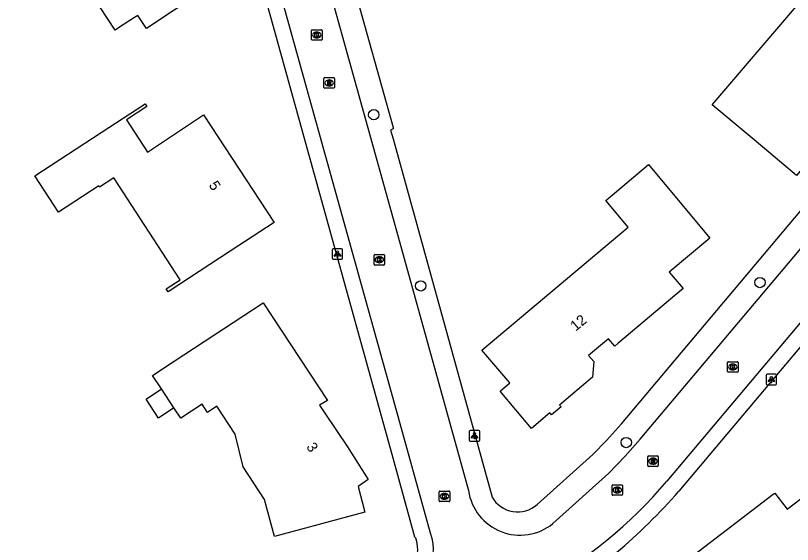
# Model space of a CAD drawing. Extents: x 163427 to 164190, y 380331 to 381641.
# Drawn here: x 163964.1 to 164038, y 381311.5 to 381361.8 of the extents above; entities that cross this region are included whole.
import ezdxf

# ---------------------------------------------------------------- set-up
doc = ezdxf.new("R2010")
doc.units = 0
for name, color, linetype in [('IMGEO_Boom', 7, 'Continuous'), ('IMGEO_Kolk', 7, 'Continuous'), ('IMGEO_Lichtpunt', 7, 'Continuous'), ('IMGEO_Pand', 7, 'Continuous'), ('IMGEO_Pand_nummerreeks', 7, 'Continuous'), ('IMGEO_Rijbaan_lokaal_open', 7, 'Continuous'), ('IMGEO_Rioolput', 7, 'Continuous'), ('IMGEO_Voetpad_open', 7, 'Continuous')]:
    doc.layers.add(name, color=color, linetype=linetype)

msp = doc.modelspace()

# ---------------------------------------------------------------- linework, layer by layer
at = {"layer": 'IMGEO_Boom'}
for centre in [(163998.16, 381352.367), (164002.628, 381336.089), (164034.899, 381336.406), (164022.184, 381321.197)]:
    msp.add_circle(centre, 0.489, dxfattribs=at)
at = {"layer": 'IMGEO_Kolk'}
for p, q in [((163992.245, 381359.519), (163992.245, 381360.371)), ((163992.32, 381360.445), (163993.172, 381360.445)), ((163992.733, 381360.225), (163992.758, 381360.225)), ((163993.246, 381360.371), (163993.246, 381359.519)), ((163993.172, 381359.445), (163992.32, 381359.445)), ((163992.756, 381359.665), (163992.731, 381359.665)), ((163998.193, 381338.148), (163998.193, 381339)), ((163998.268, 381339.074), (163999.12, 381339.074)), ((163998.681, 381338.854), (163998.706, 381338.854)), ((163999.194, 381339), (163999.194, 381338.148)), ((163999.12, 381338.074), (163998.268, 381338.074)), ((163998.704, 381338.294), (163998.679, 381338.294)), ((164031.815, 381327.961), (164031.815, 381328.813)), ((164031.89, 381328.887), (164032.742, 381328.887)), ((164032.303, 381328.667), (164032.328, 381328.667)), ((164032.816, 381328.813), (164032.816, 381327.961)), ((164032.742, 381327.887), (164031.89, 381327.887)), ((164032.326, 381328.107), (164032.301, 381328.107)), ((164004.464, 381316.584), (164005.316, 381316.584)), ((164020.827, 381316.259), (164020.827, 381317.111)), ((164020.902, 381317.185), (164021.754, 381317.185)), ((164021.315, 381316.965), (164021.34, 381316.965)), ((164021.828, 381317.111), (164021.828, 381316.259)), ((164004.389, 381315.658), (164004.389, 381316.51)), ((164004.9, 381315.804), (164004.875, 381315.804)), ((164004.877, 381316.364), (164004.902, 381316.364)), ((164005.39, 381316.51), (164005.39, 381315.658)), ((164021.754, 381316.185), (164020.902, 381316.185)), ((164021.338, 381316.405), (164021.313, 381316.405)), ((164005.316, 381315.584), (164004.464, 381315.584))]:
    msp.add_line(p, q, dxfattribs=at)
for points in [[(163992.245, 381359.519), (163992.245, 381360.371)], [(163992.32, 381360.445), (163993.172, 381360.445)], [(163992.566, 381360.145), (163992.689, 381360.145), (163992.689, 381359.994), (163992.819, 381360.145), (163992.983, 381360.145), (163992.837, 381359.994), (163992.99, 381359.745), (163992.838, 381359.745), (163992.753, 381359.909), (163992.689, 381359.842), (163992.689, 381359.745), (163992.566, 381359.745), (163992.566, 381360.145)], [(163993.246, 381360.371), (163993.246, 381359.519)], [(163993.172, 381359.445), (163992.32, 381359.445)], [(163998.193, 381338.148), (163998.193, 381339)], [(163998.268, 381339.074), (163999.12, 381339.074)], [(163998.514, 381338.774), (163998.637, 381338.774), (163998.637, 381338.623), (163998.767, 381338.774), (163998.931, 381338.774), (163998.785, 381338.623), (163998.938, 381338.374), (163998.786, 381338.374), (163998.701, 381338.538), (163998.637, 381338.471), (163998.637, 381338.374), (163998.514, 381338.374), (163998.514, 381338.774)], [(163999.194, 381339), (163999.194, 381338.148)], [(163999.12, 381338.074), (163998.268, 381338.074)], [(164031.815, 381327.961), (164031.815, 381328.813)], [(164031.89, 381328.887), (164032.742, 381328.887)], [(164032.136, 381328.587), (164032.259, 381328.587), (164032.259, 381328.436), (164032.389, 381328.587), (164032.553, 381328.587), (164032.407, 381328.436), (164032.56, 381328.187), (164032.408, 381328.187), (164032.323, 381328.351), (164032.259, 381328.284), (164032.259, 381328.187), (164032.136, 381328.187), (164032.136, 381328.587)], [(164032.816, 381328.813), (164032.816, 381327.961)], [(164032.742, 381327.887), (164031.89, 381327.887)], [(164004.464, 381316.584), (164005.316, 381316.584)], [(164020.827, 381316.259), (164020.827, 381317.111)], [(164020.902, 381317.185), (164021.754, 381317.185)], [(164021.148, 381316.885), (164021.271, 381316.885), (164021.271, 381316.734), (164021.401, 381316.885), (164021.565, 381316.885), (164021.419, 381316.734), (164021.572, 381316.485), (164021.42, 381316.485), (164021.335, 381316.649), (164021.271, 381316.582), (164021.271, 381316.485), (164021.148, 381316.485), (164021.148, 381316.885)], [(164021.828, 381317.111), (164021.828, 381316.259)], [(164004.389, 381315.658), (164004.389, 381316.51)], [(164004.71, 381316.284), (164004.833, 381316.284), (164004.833, 381316.133), (164004.963, 381316.284), (164005.127, 381316.284), (164004.981, 381316.133), (164005.134, 381315.884), (164004.982, 381315.884), (164004.897, 381316.048), (164004.833, 381315.981), (164004.833, 381315.884), (164004.71, 381315.884), (164004.71, 381316.284)], [(164005.39, 381316.51), (164005.39, 381315.658)], [(164021.754, 381316.185), (164020.902, 381316.185)], [(164005.316, 381315.584), (164004.464, 381315.584)]]:
    msp.add_lwpolyline(points, dxfattribs=at)
for centre, start, end in [((163992.322, 381360.369), 91.55205, 178.44795), ((163992.322, 381360.369), 91.55205, 178.44795), ((163993.17, 381360.369), 1.55205, 88.44795), ((163993.17, 381360.369), 1.55205, 88.44795), ((163992.322, 381359.521), 181.55205, 268.44795), ((163992.322, 381359.521), 181.55205, 268.44795), ((163993.17, 381359.521), 271.55205, 358.44795), ((163993.17, 381359.521), 271.55205, 358.44795), ((163998.27, 381338.998), 91.55205, 178.44795), ((163998.27, 381338.998), 91.55205, 178.44795), ((163999.118, 381338.998), 1.55205, 88.44795), ((163999.118, 381338.998), 1.55205, 88.44795), ((163998.27, 381338.15), 181.55205, 268.44795), ((163998.27, 381338.15), 181.55205, 268.44795), ((163999.118, 381338.15), 271.55205, 358.44795), ((163999.118, 381338.15), 271.55205, 358.44795), ((164031.892, 381328.811), 91.55205, 178.44795), ((164031.892, 381328.811), 91.55205, 178.44795), ((164032.74, 381328.811), 1.55205, 88.44795), ((164032.74, 381328.811), 1.55205, 88.44795), ((164031.892, 381327.963), 181.55205, 268.44795), ((164031.892, 381327.963), 181.55205, 268.44795), ((164032.74, 381327.963), 271.55205, 358.44795), ((164032.74, 381327.963), 271.55205, 358.44795), ((164004.466, 381316.508), 91.55205, 178.44795), ((164004.466, 381316.508), 91.55205, 178.44795), ((164005.314, 381316.508), 1.55205, 88.44795), ((164005.314, 381316.508), 1.55205, 88.44795), ((164020.904, 381317.109), 91.55205, 178.44795), ((164020.904, 381317.109), 91.55205, 178.44795), ((164021.752, 381317.109), 1.55205, 88.44795), ((164021.752, 381317.109), 1.55205, 88.44795), ((164020.904, 381316.261), 181.55205, 268.44795), ((164020.904, 381316.261), 181.55205, 268.44795), ((164021.752, 381316.261), 271.55205, 358.44795), ((164021.752, 381316.261), 271.55205, 358.44795), ((164004.466, 381315.66), 181.55205, 268.44795), ((164004.466, 381315.66), 181.55205, 268.44795), ((164005.314, 381315.66), 271.55205, 358.44795), ((164005.314, 381315.66), 271.55205, 358.44795)]:
    msp.add_arc(centre, 0.0765, start, end, dxfattribs=at)
for centre, major_axis, ratio, start_param, end_param in [((163992.732, 381359.945), (-0.387, 0.002), 0.722429, 4.712389, 7.853982), ((163992.757, 381359.945), (-0.39, 0.002), 0.717154, 1.570796, 4.712389), ((163998.68, 381338.574), (-0.387, 0.002), 0.722429, 4.712389, 7.853982), ((163998.705, 381338.574), (-0.39, 0.002), 0.717154, 1.570796, 4.712389), ((164032.302, 381328.387), (-0.387, 0.002), 0.722429, 4.712389, 7.853982), ((164032.327, 381328.387), (-0.39, 0.002), 0.717154, 1.570796, 4.712389), ((164021.314, 381316.685), (-0.387, 0.002), 0.722429, 4.712389, 7.853982), ((164021.339, 381316.685), (-0.39, 0.002), 0.717154, 1.570796, 4.712389), ((164004.876, 381316.084), (-0.387, 0.002), 0.722429, 4.712389, 7.853982), ((164004.901, 381316.084), (-0.39, 0.002), 0.717154, 1.570796, 4.712389)]:
    msp.add_ellipse(centre, major_axis=major_axis, ratio=ratio, start_param=start_param, end_param=end_param, dxfattribs=at)
at = {"layer": 'IMGEO_Lichtpunt'}
for p, q in [((163994.209, 381339.527), (163994.209, 381338.72)), ((163994.209, 381339.527), (163994.209, 381338.72)), ((163995.111, 381339.622), (163994.303, 381339.622)), ((163995.111, 381339.622), (163994.303, 381339.622)), ((163995.205, 381338.72), (163995.205, 381339.527)), ((163995.205, 381338.72), (163995.205, 381339.527)), ((163994.303, 381338.626), (163995.111, 381338.626)), ((163994.303, 381338.626), (163995.111, 381338.626)), ((164036.385, 381327.686), (164035.577, 381327.686)), ((164036.385, 381327.686), (164035.577, 381327.686)), ((164035.483, 381327.591), (164035.483, 381326.784)), ((164035.483, 381327.591), (164035.483, 381326.784)), ((164036.479, 381326.784), (164036.479, 381327.591)), ((164036.479, 381326.784), (164036.479, 381327.591)), ((164035.577, 381326.69), (164036.385, 381326.69)), ((164035.577, 381326.69), (164036.385, 381326.69)), ((164007.247, 381322.244), (164007.247, 381321.437)), ((164007.247, 381322.244), (164007.247, 381321.437)), ((164008.149, 381322.339), (164007.341, 381322.339)), ((164008.149, 381322.339), (164007.341, 381322.339)), ((164008.243, 381321.437), (164008.243, 381322.244)), ((164008.243, 381321.437), (164008.243, 381322.244)), ((164007.341, 381321.343), (164008.149, 381321.343)), ((164007.341, 381321.343), (164008.149, 381321.343))]:
    msp.add_line(p, q, dxfattribs=at)
for points in [[(163994.583, 381339.191), (163994.622, 381339.163), (163994.434, 381338.901), (163994.396, 381338.928), (163994.583, 381339.191)], [(163994.685, 381339.143), (163994.732, 381339.143), (163994.732, 381338.821), (163994.685, 381338.821), (163994.685, 381339.143)], [(163994.795, 381339.163), (163994.833, 381339.19), (163995.02, 381338.928), (163994.981, 381338.9), (163994.795, 381339.163)], [(164035.857, 381327.255), (164035.896, 381327.227), (164035.708, 381326.965), (164035.67, 381326.992), (164035.857, 381327.255)], [(164035.959, 381327.207), (164036.006, 381327.207), (164036.006, 381326.885), (164035.959, 381326.885), (164035.959, 381327.207)], [(164036.069, 381327.227), (164036.107, 381327.254), (164036.294, 381326.992), (164036.255, 381326.964), (164036.069, 381327.227)], [(164007.621, 381321.908), (164007.66, 381321.88), (164007.472, 381321.618), (164007.434, 381321.645), (164007.621, 381321.908)], [(164007.723, 381321.86), (164007.77, 381321.86), (164007.77, 381321.538), (164007.723, 381321.538), (164007.723, 381321.86)], [(164007.833, 381321.88), (164007.871, 381321.907), (164008.058, 381321.645), (164008.019, 381321.617), (164007.833, 381321.88)]]:
    msp.add_lwpolyline(points, dxfattribs=at)
for centre in [(163994.708, 381339.325), (164035.982, 381327.389), (164007.746, 381322.042)]:
    msp.add_circle(centre, 0.0994, dxfattribs=at)
for centre, start, end in [((163994.303, 381339.527), 90, 180), ((163994.303, 381339.527), 90, 180), ((163995.111, 381339.527), 0, 90), ((163995.111, 381339.527), 0, 90), ((163994.303, 381338.72), 180, 270), ((163994.303, 381338.72), 180, 270), ((163995.111, 381338.72), 270, 0), ((163995.111, 381338.72), 270, 360), ((164035.577, 381327.591), 90, 180), ((164035.577, 381327.591), 90, 180), ((164036.385, 381327.591), 0, 90), ((164036.385, 381327.591), 0, 90), ((164035.577, 381326.784), 180, 270), ((164035.577, 381326.784), 180, 270), ((164036.385, 381326.784), 270, 0), ((164036.385, 381326.784), 270, 360), ((164007.341, 381322.244), 90, 180), ((164007.341, 381322.244), 90, 180), ((164008.149, 381322.244), 0, 90), ((164008.149, 381322.244), 0, 90), ((164007.341, 381321.437), 180, 270), ((164007.341, 381321.437), 180, 270), ((164008.149, 381321.437), 270, 0), ((164008.149, 381321.437), 270, 360)]:
    msp.add_arc(centre, 0.0946, start, end, dxfattribs=at)
at = {"layer": 'IMGEO_Pand'}
for points in [[(163967.469, 381372.673), (163971.65, 381375.414), (163973.405, 381372.737), (163975.581, 381374.163), (163975.898, 381373.678), (163975.991, 381373.739), (163976.166, 381373.47), (163976.073, 381373.409), (163976.98, 381372.016), (163978.203, 381370.137), (163978.642, 381369.463), (163979.916, 381370.292), (163983.373, 381365.034), (163979.192, 381362.293), (163976.534, 381360.55), (163975.71, 381361.806), (163975.42, 381361.615), (163973.99, 381360.677), (163973.58, 381360.408), (163969.131, 381367.194), (163966.796, 381365.664), (163963.784, 381370.257), (163967.469, 381372.673)], [(164038.378, 381362.689), (164034.421, 381367.842), (164037.743, 381370.393), (164036.822, 381371.593), (164037.157, 381371.847), (164041.14, 381374.868), (164047.044, 381367.174), (164046.411, 381366.687), (164047.629, 381365.1), (164048.262, 381365.586), (164051.148, 381361.826), (164047.825, 381357.853), (164047.595, 381358.046), (164042.378, 381351.853), (164042.608, 381351.66), (164038.361, 381346.592), (164034.53, 381349.805), (164030.366, 381353.299), (164038.378, 381362.689)], [(163981.983, 381352.338), (163988.676, 381342.129), (163984.492, 381339.393), (163978.596, 381335.537), (163978.421, 381335.804), (163979.76, 381336.681), (163973.436, 381346.35), (163972.088, 381345.469), (163972, 381345.603), (163968.166, 381343.095), (163965.934, 381346.54), (163972.234, 381350.667), (163976.416, 381353.406), (163976.584, 381353.151), (163974.633, 381351.866), (163976.639, 381348.819), (163981.983, 381352.338)], [(164022.375, 381341.662), (164020.233, 381344.215), (164024.289, 381347.617), (164030.142, 381340.64), (164026.27, 381337.392), (164027.582, 381335.828), (164021.376, 381330.602), (164021.081, 381330.353), (164020.495, 381331.05), (164018.597, 381329.479), (164019.093, 381328.89), (164018.959, 381327.404), (164015.83, 381324.768), (164015.985, 381324.584), (164015.08, 381323.822), (164014.919, 381324.014), (164013.155, 381322.528), (164010.194, 381326.099), (164011.102, 381326.868), (164008.459, 381329.988), (164022.375, 381341.662)], [(163977.981, 381326.296), (163977.134, 381327.583), (163979.174, 381328.926), (163987.634, 381334.494), (163993.749, 381325.206), (163993.012, 381324.74), (163993.509, 381323.997), (163995.659, 381320.784), (163997.646, 381317.69), (163996.683, 381317.033), (163997.311, 381314.584), (163988.726, 381312.281), (163987.787, 381315.782), (163985.755, 381318.883), (163984.997, 381321.99), (163983.249, 381324.647), (163982.361, 381324.063), (163981.847, 381324.847), (163979.815, 381323.51), (163979.162, 381324.501)], [(163979.162, 381324.501), (163977.686, 381323.529), (163976.504, 381325.325), (163977.981, 381326.296)], [(163979.162, 381324.501), (163977.981, 381326.296)], [(164047.679, 381304.48), (164044.919, 381302.368), (164041.663, 381306.637), (164035.634, 381302.039), (164035.835, 381301.776), (164034.72, 381300.925), (164034.519, 381301.188), (164031.071, 381298.558), (164030.161, 381299.751), (164027.129, 381303.727), (164027.917, 381304.328), (164025.19, 381307.904), (164036.169, 381316.276), (164036.328, 381316.397), (164037.49, 381314.878), (164040.425, 381317.122), (164043.462, 381313.151), (164049.202, 381305.646)]]:
    msp.add_lwpolyline(points, dxfattribs=at)
at = {"layer": 'IMGEO_Rijbaan_lokaal_open'}
for points in [[(163990.094, 381378.128), (164000, 381342.464), (164007.175, 381316.633)], [(164003.571, 381312.576), (164000, 381325.402), (163985.582, 381377.187)], [(164015.198, 381313.489), (164020.529, 381318.294), (164022.067, 381319.891), (164023.495, 381321.506), (164054.096, 381357.789)], [(164058.236, 381355.726), (164026.037, 381317.529)]]:
    msp.add_lwpolyline(points, dxfattribs=at)
for centre, radius, start, end in [((163994.396, 381344.012), 41.261, 297.80052, 320.07157), ((164012.087, 381317.359), 4.965, 188.40648, 308.79574), ((163998.917, 381310.961), 4.926, 284.62566, 19.1418)]:
    msp.add_arc(centre, radius, start, end, dxfattribs=at)
at = {"layer": 'IMGEO_Rioolput'}
for p, q in [((163993.426, 381354.962), (163993.426, 381355.814)), ((163993.501, 381355.888), (163994.353, 381355.888)), ((163994.427, 381355.814), (163994.427, 381354.962)), ((163993.937, 381355.108), (163993.912, 381355.108)), ((163993.914, 381355.668), (163993.939, 381355.668)), ((163994.353, 381354.888), (163993.501, 381354.888)), ((164024.225, 381319.004), (164024.225, 381319.856)), ((164024.3, 381319.93), (164025.152, 381319.93)), ((164024.713, 381319.71), (164024.738, 381319.71)), ((164025.226, 381319.856), (164025.226, 381319.004)), ((164025.152, 381318.93), (164024.3, 381318.93)), ((164024.736, 381319.15), (164024.711, 381319.15))]:
    msp.add_line(p, q, dxfattribs=at)
for points in [[(163993.426, 381354.962), (163993.426, 381355.814)], [(163993.501, 381355.888), (163994.353, 381355.888)], [(163994.427, 381355.814), (163994.427, 381354.962)], [(163994.015, 381355.586), (163993.763, 381355.588), (163993.763, 381355.188)], [(163993.763, 381355.188), (163993.887, 381355.188), (163993.887, 381355.35), (163993.898, 381355.35)], [(163993.941, 381355.507), (163993.887, 381355.507), (163993.887, 381355.426)], [(163993.887, 381355.426), (163993.939, 381355.426)], [(163993.945, 381355.321), (163994.016, 381355.188), (163994.156, 381355.188), (163994.091, 381355.314)], [(163994.353, 381354.888), (163993.501, 381354.888)], [(164024.225, 381319.004), (164024.225, 381319.856)], [(164024.3, 381319.93), (164025.152, 381319.93)], [(164024.814, 381319.628), (164024.562, 381319.63), (164024.562, 381319.23)], [(164024.74, 381319.549), (164024.686, 381319.549), (164024.686, 381319.468)], [(164025.226, 381319.856), (164025.226, 381319.004)], [(164025.152, 381318.93), (164024.3, 381318.93)], [(164024.562, 381319.23), (164024.686, 381319.23), (164024.686, 381319.392), (164024.697, 381319.392)], [(164024.686, 381319.468), (164024.738, 381319.468)], [(164024.744, 381319.363), (164024.815, 381319.23), (164024.955, 381319.23), (164024.89, 381319.356)]]:
    msp.add_lwpolyline(points, dxfattribs=at)
for centre, radius, start, end in [((163993.503, 381355.812), 0.0765, 91.55205, 178.44795), ((163993.503, 381355.812), 0.0765, 91.55205, 178.44795), ((163994.351, 381355.812), 0.0765, 1.55205, 88.44795), ((163994.351, 381355.812), 0.0765, 1.55205, 88.44795), ((163993.503, 381354.964), 0.0765, 181.55205, 268.44795), ((163993.503, 381354.964), 0.0765, 181.55205, 268.44795), ((163993.897, 381355.297), 0.0533, 26.02933, 88.69889), ((163993.923, 381355.615), 0.19, 274.7715, 282.96867), ((163993.947, 381355.411), 0.0964, 77.00612, 93.18647), ((163993.961, 381355.468), 0.0378, 276.66336, 79.67722), ((163994.014, 381355.476), 0.109, 350.36119, 89.41601), ((163994.012, 381355.476), 0.112, 277.58423, 350.98172), ((163993.996, 381355.261), 0.108, 29.51342, 73.79051), ((163994.351, 381354.964), 0.0765, 271.55205, 358.44795), ((163994.351, 381354.964), 0.0765, 271.55205, 358.44795), ((164024.302, 381319.854), 0.0765, 91.55205, 178.44795), ((164024.302, 381319.854), 0.0765, 91.55205, 178.44795), ((164024.722, 381319.657), 0.19, 274.7715, 282.96867), ((164024.746, 381319.453), 0.0964, 77.00612, 93.18647), ((164024.76, 381319.51), 0.0378, 276.66336, 79.67722), ((164024.813, 381319.518), 0.109, 350.36119, 89.41601), ((164024.811, 381319.518), 0.112, 277.58423, 350.98172), ((164025.15, 381319.854), 0.0765, 1.55205, 88.44795), ((164025.15, 381319.854), 0.0765, 1.55205, 88.44795), ((164024.302, 381319.006), 0.0765, 181.55205, 268.44795), ((164024.302, 381319.006), 0.0765, 181.55205, 268.44795), ((164024.696, 381319.339), 0.0533, 26.02933, 88.69889), ((164024.795, 381319.303), 0.108, 29.51342, 73.79051), ((164025.15, 381319.006), 0.0765, 271.55205, 358.44795), ((164025.15, 381319.006), 0.0765, 271.55205, 358.44795)]:
    msp.add_arc(centre, radius, start, end, dxfattribs=at)
for centre, major_axis, ratio, start_param, end_param in [((163993.913, 381355.388), (-0.387, 0.002), 0.722429, 4.712389, 7.853982), ((163993.938, 381355.388), (-0.39, 0.002), 0.717154, 1.570796, 4.712389), ((164024.712, 381319.43), (-0.387, 0.002), 0.722429, 4.712389, 7.853982), ((164024.737, 381319.43), (-0.39, 0.002), 0.717154, 1.570796, 4.712389)]:
    msp.add_ellipse(centre, major_axis=major_axis, ratio=ratio, start_param=start_param, end_param=end_param, dxfattribs=at)
at = {"layer": 'IMGEO_Voetpad_open'}
for points in [[(163982.125, 381403.715), (163987.044, 381393.788), (163987.07, 381393.713), (163990.335, 381384.34), (163992.316, 381378.656), (163992.346, 381378.569), (164000, 381351.142), (164000, 381351.027), (163999.77, 381350.9), (164000, 381350.068), (164009.413, 381316.019)], [(163943.388, 381289.852), (163999.73, 381307.65), (164000, 381307.728), (164000.286, 381307.838), (164000.561, 381307.974), (164000.823, 381308.133), (164001.07, 381308.315), (164001.299, 381308.519), (164001.51, 381308.742), (164001.699, 381308.983), (164001.867, 381309.24), (164002.01, 381309.511), (164002.129, 381309.793), (164002.222, 381310.086), (164002.289, 381310.385), (164002.328, 381310.689), (164002.341, 381310.995), (164002.326, 381311.302), (164002.283, 381311.605), (164002.214, 381311.904), (164002.15, 381312.108), (164002.082, 381312.215), (164000, 381319.721), (163984.182, 381376.751)], [(164065.417, 381360.773), (164062.528, 381358.544), (164027.167, 381316.572)], [(164013.704, 381315.306), (164019.008, 381320.063), (164020.307, 381321.393), (164021.742, 381322.983), (164052.435, 381359.471)]]:
    msp.add_lwpolyline(points, dxfattribs=at)
for centre, radius, start, end in [((163987.617, 381350.791), 52.298, 300.90295, 319.13321), ((164011.848, 381317.408), 2.804, 209.69042, 311.44123)]:
    msp.add_arc(centre, radius, start, end, dxfattribs=at)

# ---------------------------------------------------------------- texts
at = {"layer": 'IMGEO_Pand_nummerreeks'}
for s, rotation, p in [('5', 303.24877, (163982.436, 381345.666)), ('12', 39.61501, (164017.371, 381331.736)), ('3', 303.78711, (163991.705, 381320.795))]:
    msp.add_text(s, height=1, rotation=rotation, dxfattribs=at).set_placement(p)

doc.saveas('drawing.dxf')
